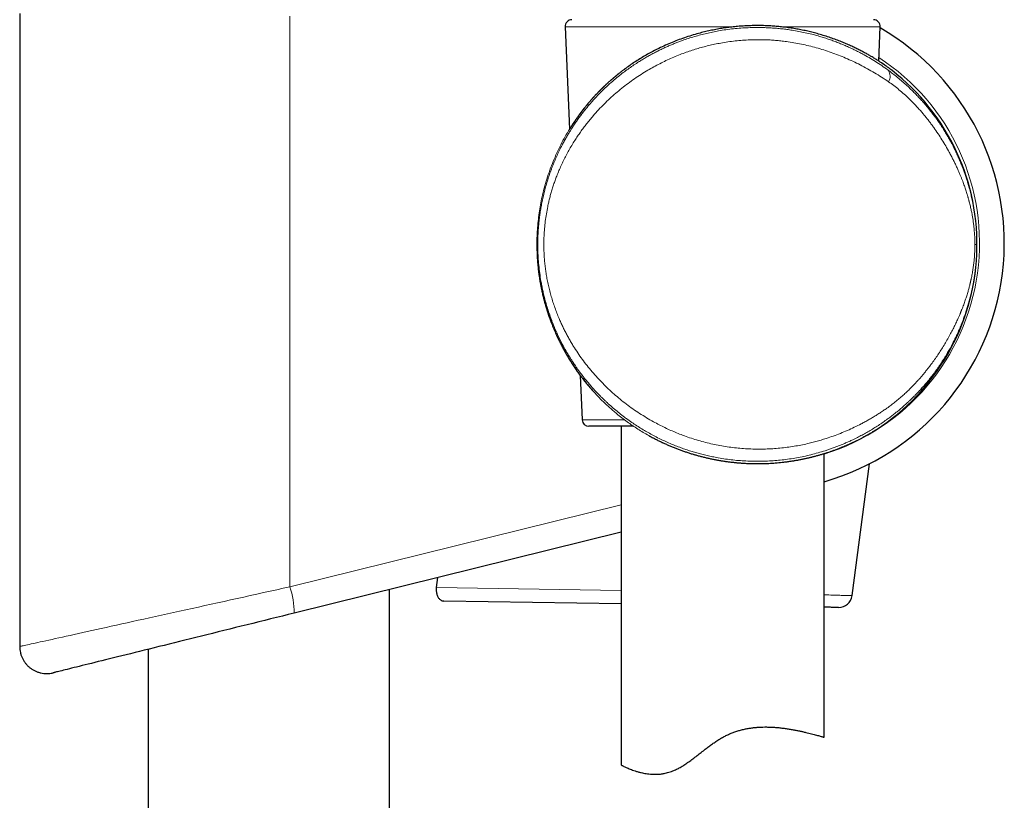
# Model space of a CAD drawing. Header units: millimetres. Extents: x 8 to 984, y 12 to 973.
# Tile 308 of 323: x 620 to 693, y 557 to 615. Entities that reach past the tile are written whole.
import ezdxf

# ---------------------------------------------------------------- set-up
doc = ezdxf.new("R2010")
doc.units = ezdxf.units.MM

msp = doc.modelspace()

# ---------------------------------------------------------------- linework, layer by layer
at = {"color": 7, "linetype": 'Continuous', "lineweight": 30}
for p, q in [((619.96, 615.366), (619.96, 568.655)), ((660.223, 614.382), (660.551, 606.827)), ((683.368, 611.851), (683.478, 614.382)), ((664.726, 611.338), (664.721, 611.334)), ((660.657, 606.997), (660.645, 606.979)), ((658.138, 598.323), (658.138, 598.323)), ((661.338, 588.658), (661.48, 585.382)), ((665.272, 584.903), (661.98, 584.903)), ((664.351, 584.903), (664.351, 559.918)), ((679.351, 561.954), (679.351, 582.894)), ((681.409, 572.405), (682.68, 582.128)), ((664.351, 577.089), (640.217, 571.114)), ((650.72, 573.018), (650.815, 573.738)), ((647.251, 310.166), (647.251, 572.855)), ((664.351, 571.796), (651.259, 572.009)), ((619.96, 568.655), (619.96, 568.655)), ((629.451, 568.449), (629.451, 310.166))]:
    msp.add_line(p, q, dxfattribs=at)
at = {"color": 252, "linetype": 'Continuous', "lineweight": 0}
for p, q in [((639.906, 615.154), (639.906, 573.056)), ((672.714, 614.382), (660.223, 614.382)), ((683.478, 614.382), (676.13, 614.382)), ((660.656, 606.997), (660.656, 606.997)), ((690.608, 598.323), (690.469, 598.323)), ((662.335, 587.443), (662.335, 587.443)), ((661.48, 585.382), (664.597, 585.382)), ((666.392, 584.22), (666.396, 584.218)), ((639.906, 573.056), (664.351, 579.107)), ((650.72, 573.018), (664.351, 572.796))]:
    msp.add_line(p, q, dxfattribs=at)
at = {"color": 252, "linetype": 'Continuous', "lineweight": 0, "flags": 128}
for points in [[(619.96, 568.655), (619.972, 568.657), (619.997, 568.663), (620.035, 568.671), (620.086, 568.682), (620.149, 568.696), (620.225, 568.713), (620.314, 568.733), (620.416, 568.755), (620.53, 568.78), (620.657, 568.808), (620.797, 568.839), (620.948, 568.873), (621.112, 568.909), (621.288, 568.948), (621.476, 568.989), (621.676, 569.033), (621.888, 569.08), (622.111, 569.129), (622.346, 569.181), (622.591, 569.235), (622.848, 569.292), (623.116, 569.351), (623.395, 569.412), (623.684, 569.476), (623.983, 569.542), (624.293, 569.611), (624.612, 569.681), (624.941, 569.754), (625.28, 569.828), (625.627, 569.905), (625.984, 569.984), (626.349, 570.064), (626.723, 570.147), (627.105, 570.231), (627.495, 570.317), (627.892, 570.405), (628.297, 570.494), (628.709, 570.585), (629.128, 570.677), (629.553, 570.771), (629.984, 570.866), (630.422, 570.963), (630.865, 571.061), (631.313, 571.159), (631.766, 571.259), (632.223, 571.36), (632.685, 571.462), (633.151, 571.565), (633.621, 571.669), (634.094, 571.773), (634.57, 571.878), (635.048, 571.984), (635.529, 572.09), (636.012, 572.196), (636.497, 572.303), (636.983, 572.411), (637.469, 572.518), (637.957, 572.626), (638.445, 572.733), (638.932, 572.841), (639.419, 572.948), (639.906, 573.056)], [(679.351, 572.465), (679.355, 572.465), (679.52, 572.46), (679.678, 572.455), (679.831, 572.451), (679.977, 572.447), (680.117, 572.442), (680.25, 572.439), (680.376, 572.435), (680.495, 572.432), (680.608, 572.428), (680.713, 572.425), (680.811, 572.422), (680.902, 572.42), (680.986, 572.417), (681.062, 572.415), (681.131, 572.413), (681.192, 572.411), (681.246, 572.41), (681.292, 572.408), (681.331, 572.407), (681.362, 572.406), (681.385, 572.406), (681.401, 572.405), (681.408, 572.405), (681.409, 572.405)]]:
    msp.add_lwpolyline(points, dxfattribs=at)
at = {"color": 7, "linetype": 'Continuous', "lineweight": 30, "flags": 128}
for points in [[(680.401, 571.535), (680.4, 571.535), (680.393, 571.535), (680.377, 571.535), (680.354, 571.536), (680.323, 571.536), (680.285, 571.537), (680.239, 571.538), (680.185, 571.538), (680.124, 571.539), (680.055, 571.541), (679.979, 571.542), (679.896, 571.543), (679.805, 571.545), (679.707, 571.546), (679.602, 571.548), (679.491, 571.55), (679.372, 571.552), (679.351, 571.552)], [(640.217, 571.114), (639.784, 571.007), (639.35, 570.899), (638.916, 570.792), (638.481, 570.684), (638.047, 570.577), (637.613, 570.469), (637.18, 570.362), (636.749, 570.255), (636.318, 570.149), (635.89, 570.043), (635.463, 569.937), (635.039, 569.832), (634.618, 569.728), (634.2, 569.624), (633.785, 569.522), (633.373, 569.42), (632.965, 569.319), (632.562, 569.219), (632.162, 569.12), (631.768, 569.022), (631.378, 568.926), (630.994, 568.831), (630.615, 568.737), (630.242, 568.645), (629.875, 568.554), (629.514, 568.464), (629.16, 568.377), (628.813, 568.291), (628.472, 568.206), (628.139, 568.124), (627.814, 568.043), (627.496, 567.965), (627.186, 567.888), (626.884, 567.813), (626.591, 567.741), (626.306, 567.67), (626.03, 567.602), (625.764, 567.536), (625.506, 567.472), (625.257, 567.411), (625.019, 567.351), (624.79, 567.295), (624.57, 567.24), (624.361, 567.189), (624.162, 567.139), (623.973, 567.093), (623.795, 567.049), (623.627, 567.007), (623.47, 566.968), (623.324, 566.932), (623.189, 566.898), (623.064, 566.868), (622.951, 566.84), (622.849, 566.814), (622.758, 566.792), (622.679, 566.772), (622.61, 566.755), (622.554, 566.741), (622.508, 566.73), (622.474, 566.722), (622.452, 566.716), (622.441, 566.713)]]:
    msp.add_lwpolyline(points, dxfattribs=at)
at = {"color": 7, "linetype": 'Continuous', "lineweight": 30}
for centre, radius, start, end in [((660.723, 614.403), 0.5, 90, 182.48126), ((682.979, 614.403), 0.5, 357.51874, 90), ((674.325, 598.427), 18.315, 285.92462, 60.03213), ((674.351, 598.323), 16.275, 302.82187, 52.17255), ((661.98, 585.403), 0.5, 182.48126, 270), ((680.418, 572.535), 1, 269.06767, 352.54535)]:
    msp.add_arc(centre, radius, start, end, dxfattribs=at)
at = {"color": 252, "linetype": 'Continuous', "lineweight": 0}
for centre, radius, start, end in [((674.495, 598.427), 16.315, 287.3159, 57.00385), ((683.447, 610.727), 0.764, 328.02413, 36.73334), ((634.236, 571.15), 5.982, 359.65555, 18.57537)]:
    msp.add_arc(centre, radius, start, end, dxfattribs=at)
for points, knots in [([(690.608, 598.323), (690.608, 598.258), (690.608, 598.128), (690.604, 597.933), (690.598, 597.737), (690.59, 597.54), (690.579, 597.342), (690.565, 597.143), (690.549, 596.944), (690.524, 596.677), (690.486, 596.34), (690.445, 596.043), (690.415, 595.847), (690.4, 595.754), (690.384, 595.66), (690.368, 595.567), (690.351, 595.473), (690.334, 595.378), (690.3, 595.204), (690.247, 594.946), (690.17, 594.605), (690.081, 594.255), (689.987, 593.913), (689.886, 593.578), (689.808, 593.339), (689.755, 593.181), (689.729, 593.107), (689.703, 593.032), (689.677, 592.957), (689.649, 592.882), (689.622, 592.806), (689.559, 592.639), (689.458, 592.379), (689.31, 592.025), (689.157, 591.681), (689.024, 591.401), (688.915, 591.182), (688.827, 591.009), (688.734, 590.832), (688.639, 590.658), (688.547, 590.494), (688.452, 590.328), (688.348, 590.152), (688.228, 589.955), (688.099, 589.75), (687.967, 589.547), (687.856, 589.384), (687.772, 589.261), (687.708, 589.17), (687.644, 589.08), (687.579, 588.99), (687.513, 588.9), (687.447, 588.811), (687.38, 588.722), (687.253, 588.556), (687.065, 588.319), (686.816, 588.018), (686.569, 587.736), (686.356, 587.503), (686.176, 587.313), (686.029, 587.162), (685.882, 587.015), (685.727, 586.864), (685.546, 586.692), (685.341, 586.504), (685.122, 586.31), (684.899, 586.12), (684.671, 585.932), (684.433, 585.744), (684.191, 585.559), (683.915, 585.357), (683.607, 585.142), (683.267, 584.916), (682.924, 584.702), (682.58, 584.498), (682.235, 584.304), (681.881, 584.117), (681.555, 583.955), (681.258, 583.815), (680.997, 583.698), (680.735, 583.586), (680.473, 583.479), (680.21, 583.377), (679.947, 583.28), (679.683, 583.188), (679.335, 583.073), (678.899, 582.941), (678.373, 582.801), (677.843, 582.678), (677.312, 582.574), (676.778, 582.487), (676.243, 582.418), (675.708, 582.367), (675.172, 582.333), (674.637, 582.317), (674.1, 582.319), (673.561, 582.338), (673.019, 582.375), (672.474, 582.43), (671.929, 582.504), (671.435, 582.588), (670.993, 582.676), (670.602, 582.764), (670.223, 582.859), (669.855, 582.961), (669.497, 583.069), (669.138, 583.186), (668.762, 583.319), (668.37, 583.468), (667.963, 583.635), (667.556, 583.816), (667.149, 584.01), (666.743, 584.218), (666.353, 584.431), (665.975, 584.652), (665.605, 584.881), (665.23, 585.128), (664.906, 585.355), (664.643, 585.547), (664.44, 585.701), (664.246, 585.853), (663.993, 586.057), (663.681, 586.321), (663.417, 586.559), (663.251, 586.713), (663.185, 586.776), (663.118, 586.839), (663.061, 586.894), (663, 586.953), (662.933, 587.019), (662.828, 587.124), (662.693, 587.261), (662.525, 587.437), (662.342, 587.636), (662.143, 587.859), (661.944, 588.091), (661.751, 588.325), (661.573, 588.549), (661.406, 588.767), (661.252, 588.974), (661.11, 589.174), (660.965, 589.383), (660.82, 589.599), (660.683, 589.812), (660.594, 589.954), (660.548, 590.029), (660.534, 590.051), (660.521, 590.073), (660.507, 590.095), (660.494, 590.117), (660.402, 590.27), (660.237, 590.553), (660.013, 590.966), (659.809, 591.371), (659.652, 591.706), (659.533, 591.971), (659.448, 592.17), (659.367, 592.366), (659.288, 592.565), (659.207, 592.778), (659.096, 593.082), (658.964, 593.47), (658.823, 593.934), (658.723, 594.303), (658.655, 594.576), (658.612, 594.753), (658.573, 594.93), (658.535, 595.106), (658.5, 595.28), (658.44, 595.594), (658.366, 596.049), (658.291, 596.645), (658.239, 597.239), (658.209, 597.83), (658.202, 598.405), (658.215, 598.968), (658.247, 599.52), (658.288, 599.951), (658.324, 600.261), (658.348, 600.448), (658.375, 600.636), (658.404, 600.825), (658.435, 601.013), (658.469, 601.201), (658.519, 601.468), (658.593, 601.814), (658.695, 602.241), (658.812, 602.674), (658.923, 603.041), (659.02, 603.341), (659.1, 603.574), (659.184, 603.808), (659.27, 604.035), (659.354, 604.247), (659.462, 604.51), (659.604, 604.837), (659.791, 605.238), (659.973, 605.602), (660.146, 605.927), (660.263, 606.135), (660.342, 606.272), (660.379, 606.336), (660.417, 606.401), (660.456, 606.466), (660.495, 606.531), (660.535, 606.596), (660.605, 606.711), (660.711, 606.879), (660.857, 607.104), (661.019, 607.343), (661.193, 607.591), (661.372, 607.835), (661.548, 608.066), (661.718, 608.281), (661.888, 608.489), (662.064, 608.696), (662.249, 608.908), (662.487, 609.169), (662.773, 609.469), (663.101, 609.794), (663.388, 610.062), (663.633, 610.281), (663.788, 610.416), (663.892, 610.503), (663.944, 610.547), (663.996, 610.59), (664.048, 610.633), (664.099, 610.675), (664.251, 610.798), (664.503, 610.996), (664.86, 611.26), (665.214, 611.507), (665.541, 611.724), (665.841, 611.912), (666.112, 612.075), (666.394, 612.237), (666.678, 612.393), (666.964, 612.542), (667.24, 612.68), (667.515, 612.81), (667.79, 612.935), (668.064, 613.053), (668.338, 613.165), (668.611, 613.271), (668.939, 613.392), (669.326, 613.524), (669.77, 613.661), (670.215, 613.786), (670.659, 613.896), (671.102, 613.994), (671.581, 614.085), (672.095, 614.167), (672.646, 614.236), (673.195, 614.286), (673.743, 614.318), (674.235, 614.329), (674.672, 614.327), (675.056, 614.317), (675.441, 614.297), (675.826, 614.269), (676.213, 614.231), (676.6, 614.183), (677.018, 614.122), (677.469, 614.044), (677.95, 613.945), (678.333, 613.855), (678.619, 613.781), (678.809, 613.729), (678.999, 613.675), (679.188, 613.619), (679.378, 613.56), (679.615, 613.483), (679.9, 613.385), (680.231, 613.264), (680.563, 613.134), (680.895, 612.995), (681.227, 612.847), (681.559, 612.691), (681.881, 612.53), (682.249, 612.336), (682.663, 612.103), (683.131, 611.819), (683.6, 611.513), (683.905, 611.295), (684.059, 611.184)], [0, 0, 0, 0, 0.002124, 0.00426, 0.006409, 0.008572, 0.010753, 0.012952, 0.015172, 0.017413, 0.021942, 0.026644, 0.027725, 0.028815, 0.029915, 0.031024, 0.032143, 0.033271, 0.03441, 0.038443, 0.042658, 0.047059, 0.051648, 0.055844, 0.06019, 0.061186, 0.06219, 0.063201, 0.064221, 0.065247, 0.066282, 0.067324, 0.072145, 0.07716, 0.082369, 0.087059, 0.089561, 0.092159, 0.094854, 0.097645, 0.100191, 0.10247, 0.105393, 0.108523, 0.11186, 0.115323, 0.118408, 0.119922, 0.121437, 0.122952, 0.124467, 0.125982, 0.127498, 0.129013, 0.130528, 0.13608, 0.14139, 0.146459, 0.151287, 0.154198, 0.157015, 0.159737, 0.162505, 0.165699, 0.169659, 0.173494, 0.177204, 0.181085, 0.184971, 0.188856, 0.19274, 0.197915, 0.203006, 0.208016, 0.212944, 0.217791, 0.222558, 0.22754, 0.230993, 0.234413, 0.237802, 0.24116, 0.244487, 0.247784, 0.251052, 0.25429, 0.260609, 0.266863, 0.273053, 0.279185, 0.285261, 0.291287, 0.297265, 0.3032, 0.309097, 0.314977, 0.320887, 0.326825, 0.332797, 0.338807, 0.344859, 0.349211, 0.353588, 0.357992, 0.362048, 0.366157, 0.370324, 0.374549, 0.379352, 0.384232, 0.389189, 0.394225, 0.399341, 0.404514, 0.409206, 0.414163, 0.419262, 0.424503, 0.427659, 0.430411, 0.43322, 0.436112, 0.441576, 0.447317, 0.448357, 0.449405, 0.450462, 0.451527, 0.452148, 0.453403, 0.454778, 0.457269, 0.460078, 0.463207, 0.466655, 0.470423, 0.473807, 0.477193, 0.480334, 0.483322, 0.486154, 0.488832, 0.492131, 0.49516, 0.497602, 0.497907, 0.498208, 0.498505, 0.498799, 0.499089, 0.499375, 0.50498, 0.510371, 0.515547, 0.520509, 0.523023, 0.525479, 0.527876, 0.530214, 0.532766, 0.535597, 0.541159, 0.546589, 0.551889, 0.553937, 0.555964, 0.557972, 0.559961, 0.56193, 0.563881, 0.57055, 0.577144, 0.583667, 0.590127, 0.596528, 0.602514, 0.608557, 0.614663, 0.616734, 0.618812, 0.620899, 0.622994, 0.625097, 0.627208, 0.629328, 0.634084, 0.638961, 0.64396, 0.649082, 0.651816, 0.654583, 0.657386, 0.660223, 0.662809, 0.665114, 0.669909, 0.67495, 0.680238, 0.683864, 0.687597, 0.688449, 0.689308, 0.690171, 0.69104, 0.691915, 0.692795, 0.69368, 0.696554, 0.699653, 0.702975, 0.706522, 0.710172, 0.713469, 0.716578, 0.719687, 0.722796, 0.725995, 0.729462, 0.735035, 0.740352, 0.745413, 0.748613, 0.751702, 0.752493, 0.753276, 0.754052, 0.754819, 0.75558, 0.756332, 0.761531, 0.76659, 0.771508, 0.776287, 0.779944, 0.783516, 0.787003, 0.790944, 0.79443, 0.797875, 0.801277, 0.804638, 0.807959, 0.811238, 0.814477, 0.817677, 0.822854, 0.827974, 0.833039, 0.838052, 0.843014, 0.847927, 0.854016, 0.860071, 0.866096, 0.872096, 0.878077, 0.88228, 0.886511, 0.890771, 0.895062, 0.899386, 0.903744, 0.908139, 0.913639, 0.919222, 0.924891, 0.927142, 0.929408, 0.931687, 0.93398, 0.936289, 0.938611, 0.942696, 0.946845, 0.951057, 0.955335, 0.959678, 0.964086, 0.968562, 0.972697, 0.979239, 0.98597, 0.99289, 1, 1, 1, 1]), ([(684.095, 610.322), (683.925, 610.437), (683.588, 610.665), (683.066, 610.987), (682.539, 611.289), (682.005, 611.572), (681.47, 611.832), (680.934, 612.072), (680.399, 612.291), (679.86, 612.491), (679.316, 612.673), (678.768, 612.836), (678.216, 612.98), (677.663, 613.104), (677.11, 613.209), (676.607, 613.286), (676.153, 613.341), (675.75, 613.38), (675.429, 613.402), (675.189, 613.414), (675.032, 613.42), (674.875, 613.425), (674.718, 613.428), (674.561, 613.429), (674.276, 613.429), (673.863, 613.419), (673.321, 613.387), (672.781, 613.337), (672.242, 613.268), (671.735, 613.185), (671.259, 613.093), (670.815, 612.993), (670.372, 612.88), (669.931, 612.754), (669.493, 612.615), (669.044, 612.459), (668.587, 612.285), (668.123, 612.091), (667.663, 611.883), (667.209, 611.66), (666.763, 611.424), (666.303, 611.161), (665.83, 610.871), (665.345, 610.549), (664.87, 610.208), (664.407, 609.85), (663.956, 609.475), (663.519, 609.084), (663.097, 608.679), (662.69, 608.258), (662.343, 607.872), (662.051, 607.527), (661.81, 607.228), (661.578, 606.925), (661.355, 606.617), (661.14, 606.306), (660.923, 605.976), (660.708, 605.627), (660.495, 605.26), (660.294, 604.891), (660.106, 604.519), (659.929, 604.145), (659.761, 603.761), (659.612, 603.395), (659.482, 603.048), (659.371, 602.727), (659.268, 602.407), (659.173, 602.086), (659.087, 601.764), (659.008, 601.442), (658.922, 601.048), (658.834, 600.581), (658.755, 600.039), (658.698, 599.497), (658.662, 598.955), (658.649, 598.465), (658.653, 598.026), (658.666, 597.64), (658.691, 597.253), (658.727, 596.866), (658.774, 596.479), (658.832, 596.093), (658.902, 595.698), (658.987, 595.294), (659.086, 594.883), (659.198, 594.473), (659.323, 594.063), (659.462, 593.653), (659.612, 593.251), (659.76, 592.886), (659.903, 592.559), (660.041, 592.263), (660.186, 591.967), (660.339, 591.673), (660.499, 591.38), (660.667, 591.089), (660.883, 590.733), (661.154, 590.316), (661.486, 589.843), (661.838, 589.38), (662.209, 588.928), (662.595, 588.491), (662.994, 588.071), (663.405, 587.668), (663.832, 587.279), (664.278, 586.9), (664.742, 586.534), (665.224, 586.182), (665.717, 585.848), (666.224, 585.532), (666.707, 585.253), (667.164, 585.01), (667.589, 584.799), (668.018, 584.601), (668.453, 584.416), (668.916, 584.234), (669.407, 584.059), (669.928, 583.893), (670.453, 583.744), (670.982, 583.614), (671.515, 583.502), (672.051, 583.408), (672.59, 583.332), (673.13, 583.275), (673.671, 583.237), (674.21, 583.217), (674.745, 583.216), (675.278, 583.232), (675.81, 583.266), (676.341, 583.318), (676.86, 583.386), (677.366, 583.469), (677.859, 583.566), (678.249, 583.655), (678.54, 583.728), (678.732, 583.778), (678.923, 583.831), (679.114, 583.887), (679.305, 583.944), (679.609, 584.04), (680.024, 584.182), (680.544, 584.379), (681.059, 584.594), (681.569, 584.827), (681.998, 585.041), (682.349, 585.228), (682.627, 585.383), (682.903, 585.543), (683.176, 585.71), (683.447, 585.881), (683.715, 586.059), (683.998, 586.254), (684.292, 586.468), (684.595, 586.702), (684.888, 586.942), (685.171, 587.19), (685.449, 587.446), (685.718, 587.708), (685.951, 587.947), (686.148, 588.157), (686.318, 588.344), (686.486, 588.535), (686.653, 588.732), (686.819, 588.932), (686.983, 589.138), (687.146, 589.348), (687.337, 589.604), (687.554, 589.906), (687.793, 590.256), (688.024, 590.613), (688.248, 590.977), (688.468, 591.353), (688.672, 591.723), (688.86, 592.083), (689.028, 592.425), (689.201, 592.794), (689.321, 593.068), (689.395, 593.245), (689.415, 593.293), (689.434, 593.341), (689.454, 593.389), (689.473, 593.436), (689.492, 593.484), (689.549, 593.629), (689.641, 593.869), (689.759, 594.203), (689.865, 594.527), (689.957, 594.83), (690.035, 595.112), (690.086, 595.309), (690.117, 595.435), (690.131, 595.492), (690.144, 595.549), (690.157, 595.606), (690.17, 595.662), (690.182, 595.717), (690.203, 595.815), (690.232, 595.954), (690.267, 596.135), (690.299, 596.314), (690.327, 596.49), (690.353, 596.665), (690.376, 596.836), (690.403, 597.06), (690.43, 597.337), (690.452, 597.668), (690.467, 597.997), (690.469, 598.215), (690.469, 598.323)], [0, 0, 0, 0, 0.008133, 0.016106, 0.023924, 0.031589, 0.039109, 0.046356, 0.053472, 0.060461, 0.067331, 0.074207, 0.080972, 0.087632, 0.094194, 0.100665, 0.105359, 0.110011, 0.114626, 0.116429, 0.118228, 0.120021, 0.12181, 0.123594, 0.125374, 0.131529, 0.137668, 0.143801, 0.149936, 0.156079, 0.161211, 0.166359, 0.171528, 0.176722, 0.181945, 0.187202, 0.192937, 0.1987, 0.204496, 0.21033, 0.216207, 0.22201, 0.228803, 0.235631, 0.242501, 0.249419, 0.2564, 0.263379, 0.270361, 0.277354, 0.284416, 0.289049, 0.293657, 0.298242, 0.302806, 0.307351, 0.311879, 0.317013, 0.322085, 0.327099, 0.332058, 0.336966, 0.341826, 0.346904, 0.350912, 0.354877, 0.3588, 0.362684, 0.366533, 0.370349, 0.374135, 0.380433, 0.386661, 0.392835, 0.398972, 0.405088, 0.409454, 0.413825, 0.418207, 0.422606, 0.427028, 0.43148, 0.435966, 0.440785, 0.445652, 0.450574, 0.455557, 0.460607, 0.46573, 0.470663, 0.474507, 0.478383, 0.482292, 0.486237, 0.490218, 0.494239, 0.4983, 0.505188, 0.512123, 0.519111, 0.526158, 0.53321, 0.540093, 0.546973, 0.553856, 0.560747, 0.567823, 0.574851, 0.581837, 0.588789, 0.595784, 0.601291, 0.606762, 0.612201, 0.617612, 0.623, 0.629247, 0.635457, 0.641637, 0.647793, 0.653935, 0.660097, 0.666242, 0.672377, 0.678511, 0.68465, 0.6907, 0.696774, 0.702881, 0.709027, 0.715219, 0.721046, 0.726925, 0.732861, 0.73521, 0.737568, 0.739937, 0.742317, 0.744707, 0.747108, 0.753813, 0.760603, 0.767485, 0.774463, 0.781543, 0.785563, 0.789617, 0.793707, 0.797833, 0.801995, 0.806195, 0.810434, 0.815531, 0.820614, 0.825688, 0.83066, 0.835728, 0.840914, 0.845872, 0.849259, 0.852691, 0.856169, 0.859694, 0.863265, 0.866883, 0.870549, 0.874261, 0.880108, 0.885998, 0.891934, 0.897914, 0.903941, 0.910224, 0.915729, 0.921078, 0.926274, 0.932897, 0.933624, 0.934348, 0.935068, 0.935785, 0.936498, 0.937208, 0.937915, 0.943016, 0.947891, 0.952541, 0.956969, 0.960684, 0.964231, 0.965005, 0.96577, 0.966527, 0.967276, 0.968016, 0.968748, 0.969472, 0.971854, 0.974173, 0.976429, 0.978624, 0.980761, 0.982842, 0.984868, 0.988793, 0.992607, 0.996335, 1, 1, 1, 1]), ([(664.721, 611.334), (664.636, 611.272), (664.466, 611.148), (664.21, 610.949), (663.952, 610.741), (663.693, 610.523), (663.435, 610.295), (663.148, 610.03), (662.835, 609.726), (662.499, 609.379), (662.171, 609.019), (661.849, 608.644), (661.535, 608.252), (661.229, 607.844), (660.934, 607.426), (660.749, 607.14), (660.656, 606.997)], [0, 0, 0, 0, 0.0578898, 0.1158096, 0.1737024, 0.232589, 0.2915035, 0.3503945, 0.4301331, 0.5099717, 0.5898269, 0.6695885, 0.752146, 0.8347796, 0.9174254, 1, 1, 1, 1]), ([(684.059, 611.184), (684.176, 611.097), (684.414, 610.919), (684.764, 610.639), (685.115, 610.343), (685.445, 610.048), (685.73, 609.78), (685.973, 609.54), (686.196, 609.312), (686.365, 609.132), (686.479, 609.007), (686.54, 608.94), (686.6, 608.872), (686.653, 608.812), (686.712, 608.745), (686.779, 608.667), (686.878, 608.552), (686.997, 608.408), (687.14, 608.233), (687.292, 608.039), (687.44, 607.844), (687.584, 607.649), (687.72, 607.458), (687.854, 607.265), (687.981, 607.076), (688.098, 606.897), (688.205, 606.728), (688.302, 606.569), (688.388, 606.426), (688.463, 606.299), (688.512, 606.213), (688.543, 606.159), (688.556, 606.136), (688.569, 606.112), (688.582, 606.09), (688.595, 606.067), (688.607, 606.046), (688.68, 605.914), (688.808, 605.675), (688.983, 605.331), (689.115, 605.053), (689.212, 604.841), (689.278, 604.692), (689.342, 604.543), (689.409, 604.384), (689.495, 604.173), (689.595, 603.914), (689.702, 603.619), (689.812, 603.3), (689.887, 603.062), (689.935, 602.904), (689.949, 602.856), (689.964, 602.808), (689.977, 602.761), (689.991, 602.713), (690.037, 602.552), (690.111, 602.277), (690.206, 601.889), (690.27, 601.593), (690.31, 601.391), (690.332, 601.281), (690.352, 601.171), (690.371, 601.063), (690.39, 600.955), (690.407, 600.847), (690.424, 600.741), (690.451, 600.562), (690.485, 600.312), (690.522, 599.988), (690.553, 599.665), (690.577, 599.336), (690.595, 599), (690.606, 598.661), (690.608, 598.436), (690.608, 598.323)], [0, 0, 0, 0, 0.028756, 0.05865, 0.089696, 0.121819, 0.149413, 0.170786, 0.193122, 0.216425, 0.222738, 0.229119, 0.235568, 0.242051, 0.246122, 0.254655, 0.263898, 0.278521, 0.294629, 0.312223, 0.331303, 0.347338, 0.364328, 0.381621, 0.397918, 0.41322, 0.427526, 0.440836, 0.453149, 0.46316, 0.472399, 0.474367, 0.476296, 0.478186, 0.480037, 0.481849, 0.483622, 0.485357, 0.513976, 0.541138, 0.566843, 0.578456, 0.589747, 0.600714, 0.612043, 0.62555, 0.647476, 0.668675, 0.689149, 0.715073, 0.718376, 0.721657, 0.724917, 0.728156, 0.731374, 0.73457, 0.761041, 0.786497, 0.81096, 0.817983, 0.824923, 0.83178, 0.838556, 0.845251, 0.851865, 0.8584, 0.864857, 0.884588, 0.903821, 0.922587, 0.941712, 0.961336, 0.980749, 1, 1, 1, 1]), ([(690.469, 598.323), (690.469, 598.389), (690.468, 598.52), (690.463, 598.717), (690.455, 598.914), (690.444, 599.113), (690.426, 599.343), (690.401, 599.606), (690.365, 599.903), (690.33, 600.143), (690.3, 600.325), (690.279, 600.449), (690.256, 600.571), (690.232, 600.694), (690.193, 600.884), (690.136, 601.144), (690.076, 601.384), (690.034, 601.543), (690.014, 601.619), (689.992, 601.695), (689.971, 601.772), (689.948, 601.85), (689.925, 601.928), (689.878, 602.086), (689.802, 602.326), (689.691, 602.651), (689.585, 602.937), (689.49, 603.184), (689.406, 603.39), (689.323, 603.59), (689.228, 603.809), (689.12, 604.047), (688.995, 604.312), (688.863, 604.581), (688.724, 604.851), (688.543, 605.188), (688.316, 605.588), (688.04, 606.043), (687.748, 606.495), (687.489, 606.869), (687.271, 607.17), (687.102, 607.394), (686.931, 607.613), (686.755, 607.831), (686.568, 608.055), (686.318, 608.343), (686.005, 608.682), (685.632, 609.058), (685.254, 609.41), (684.872, 609.738), (684.489, 610.043), (684.225, 610.23), (684.095, 610.322)], [0, 0, 0, 0, 0.011781, 0.023644, 0.03562, 0.047737, 0.060024, 0.078203, 0.0971, 0.116781, 0.12532, 0.13336, 0.141588, 0.150008, 0.158621, 0.181018, 0.204676, 0.210163, 0.215715, 0.221333, 0.227017, 0.232767, 0.238583, 0.244465, 0.268217, 0.293199, 0.319419, 0.335454, 0.351923, 0.368827, 0.383706, 0.405214, 0.427126, 0.449442, 0.472164, 0.495293, 0.535162, 0.574815, 0.614259, 0.65475, 0.675699, 0.696336, 0.716659, 0.736673, 0.757887, 0.780503, 0.819951, 0.858219, 0.895329, 0.931309, 0.966189, 1, 1, 1, 1]), ([(660.656, 606.997), (660.538, 606.806), (660.302, 606.424), (659.979, 605.832), (659.679, 605.228), (659.402, 604.607), (659.149, 603.968), (658.921, 603.312), (658.722, 602.648), (658.558, 602.006), (658.427, 601.388), (658.324, 600.79), (658.242, 600.183), (658.182, 599.566), (658.145, 598.946), (658.141, 598.531), (658.138, 598.323)], [0, 0, 0, 0, 0.073603, 0.147269, 0.220936, 0.294538, 0.370278, 0.446088, 0.521898, 0.597638, 0.663196, 0.728843, 0.796434, 0.864024, 0.932012, 1, 1, 1, 1]), ([(658.138, 598.323), (658.14, 598.159), (658.143, 597.829), (658.169, 597.276), (658.219, 596.663), (658.302, 595.994), (658.413, 595.329), (658.553, 594.663), (658.722, 593.997), (658.922, 593.333), (659.149, 592.678), (659.402, 592.039), (659.68, 591.417), (659.98, 590.813), (660.304, 590.223), (660.656, 589.64), (661.037, 589.068), (661.445, 588.507), (661.876, 587.963), (662.182, 587.617), (662.335, 587.443)], [0, 0, 0, 0, 0.041422, 0.082882, 0.139356, 0.195879, 0.252403, 0.308877, 0.366991, 0.425158, 0.483325, 0.541439, 0.597913, 0.654437, 0.71096, 0.767435, 0.825549, 0.883718, 0.941885, 1, 1, 1, 1]), ([(662.335, 587.443), (662.467, 587.3), (662.733, 587.014), (663.104, 586.648), (663.438, 586.337), (663.731, 586.077), (664.054, 585.805), (664.407, 585.524), (664.792, 585.236), (665.184, 584.961), (665.584, 584.698), (665.988, 584.449), (666.258, 584.296), (666.392, 584.22)], [0, 0, 0, 0, 0.1100062, 0.220009, 0.2940234, 0.3680578, 0.4420678, 0.5339308, 0.625841, 0.7176922, 0.8117773, 0.9059297, 1, 1, 1, 1]), ([(666.392, 584.22), (666.541, 584.139), (666.839, 583.978), (667.299, 583.751), (667.769, 583.536), (668.247, 583.336), (668.739, 583.147), (669.246, 582.972), (669.765, 582.81), (670.25, 582.677), (670.698, 582.568), (671.107, 582.48), (671.518, 582.401), (671.936, 582.332), (672.358, 582.274), (672.786, 582.226), (673.213, 582.189), (673.654, 582.162), (674.11, 582.148), (674.577, 582.145), (675.04, 582.156), (675.502, 582.179), (675.963, 582.216), (676.422, 582.265), (676.872, 582.326), (677.308, 582.397), (677.731, 582.477), (678.141, 582.566), (678.538, 582.662), (678.927, 582.766), (679.306, 582.878), (679.674, 582.996), (680.028, 583.119), (680.379, 583.249), (680.724, 583.387), (681.005, 583.505), (681.159, 583.575), (681.207, 583.597)], [0, 0, 0, 0, 0.032259, 0.064579, 0.096265, 0.127968, 0.159651, 0.192016, 0.2244, 0.256762, 0.281329, 0.305916, 0.330503, 0.355068, 0.380357, 0.40567, 0.430983, 0.456271, 0.484359, 0.51248, 0.540601, 0.56869, 0.59785, 0.627044, 0.656239, 0.685402, 0.714062, 0.74275, 0.77144, 0.800102, 0.829653, 0.859231, 0.88881, 0.918361, 0.951446, 0.984549, 1, 1, 1, 1])]:
    msp.add_open_spline(points, degree=3, knots=knots, dxfattribs=at)
at = {"color": 7, "linetype": 'Continuous', "lineweight": 30}
for points, knots in [([(684.332, 611.178), (684.33, 611.179), (684.322, 611.185), (684.29, 611.21), (684.233, 611.253), (684.158, 611.308), (684.069, 611.373), (683.967, 611.447), (683.854, 611.526), (683.727, 611.614), (683.571, 611.719), (683.378, 611.846), (683.144, 611.995), (682.899, 612.144), (682.648, 612.29), (682.394, 612.433), (682.125, 612.577), (681.839, 612.724), (681.535, 612.872), (681.214, 613.021), (680.877, 613.167), (680.515, 613.316), (680.125, 613.464), (679.705, 613.611), (679.27, 613.751), (678.844, 613.874), (678.432, 613.982), (678.036, 614.075), (677.631, 614.16), (677.217, 614.236), (676.807, 614.301), (676.402, 614.354), (676.005, 614.397), (675.601, 614.43), (675.19, 614.455), (674.77, 614.469), (674.343, 614.472), (673.913, 614.464), (673.485, 614.446), (673.058, 614.416), (672.635, 614.375), (672.212, 614.324), (671.785, 614.261), (671.357, 614.187), (670.927, 614.1), (670.501, 614.002), (670.04, 613.884), (669.546, 613.741), (669.024, 613.571), (668.507, 613.384), (667.998, 613.18), (667.498, 612.96), (667.034, 612.737), (666.605, 612.515), (666.209, 612.296), (665.822, 612.068), (665.444, 611.831), (665.075, 611.587), (664.839, 611.418), (664.721, 611.334)], [0, 0, 0, 0, 0.002948, 0.019964, 0.036998, 0.054034, 0.071051, 0.086721, 0.102404, 0.118087, 0.133759, 0.155136, 0.176526, 0.197905, 0.216223, 0.234553, 0.252884, 0.271202, 0.289951, 0.308713, 0.327475, 0.346224, 0.366846, 0.387488, 0.408128, 0.428748, 0.445837, 0.462946, 0.480061, 0.497168, 0.514254, 0.52982, 0.545399, 0.560976, 0.576542, 0.592532, 0.608538, 0.624543, 0.640533, 0.65615, 0.67178, 0.68741, 0.703027, 0.719093, 0.735174, 0.751256, 0.767323, 0.787817, 0.808325, 0.82882, 0.849767, 0.870727, 0.891676, 0.909622, 0.927575, 0.945522, 0.963679, 0.981842, 1, 1, 1, 1]), ([(664.726, 611.338), (664.698, 611.317), (664.615, 611.258), (664.476, 611.154), (664.309, 611.026), (664.14, 610.893), (663.971, 610.756), (663.8, 610.613), (663.627, 610.465), (663.454, 610.311), (663.28, 610.153), (663.105, 609.989), (662.93, 609.819), (662.755, 609.644), (662.58, 609.463), (662.406, 609.277), (662.232, 609.085), (662.059, 608.888), (661.886, 608.684), (661.713, 608.474), (661.541, 608.257), (661.371, 608.034), (661.202, 607.804), (661.035, 607.569), (660.87, 607.327), (660.744, 607.136), (660.674, 607.024), (660.657, 606.997)], [0, 0, 0, 0, 0.019216, 0.056643, 0.094364, 0.132354, 0.17065, 0.209283, 0.248284, 0.287678, 0.327492, 0.367746, 0.408319, 0.449547, 0.491037, 0.532941, 0.575319, 0.618232, 0.661737, 0.705894, 0.750768, 0.796385, 0.842387, 0.889062, 0.936394, 0.984361, 1, 1, 1, 1]), ([(684.001, 611.423), (683.981, 611.436), (683.94, 611.466), (683.87, 611.515), (683.791, 611.57), (683.707, 611.628), (683.638, 611.674), (683.596, 611.702), (683.586, 611.709)], [0, 0, 0, 0, 0.169501, 0.360254, 0.552471, 0.745751, 0.939775, 1, 1, 1, 1]), ([(658.138, 598.323), (658.138, 598.31), (658.137, 598.184), (658.142, 597.946), (658.153, 597.61), (658.171, 597.276), (658.196, 596.943), (658.228, 596.61), (658.267, 596.277), (658.313, 595.946), (658.365, 595.616), (658.424, 595.288), (658.49, 594.961), (658.563, 594.635), (658.643, 594.31), (658.729, 593.987), (658.822, 593.666), (658.921, 593.346), (659.027, 593.028), (659.14, 592.713), (659.259, 592.401), (659.385, 592.091), (659.517, 591.783), (659.655, 591.477), (659.8, 591.175), (659.95, 590.877), (660.106, 590.583), (660.268, 590.292), (660.436, 590.004), (660.611, 589.719), (660.791, 589.438), (660.977, 589.16), (661.169, 588.886), (661.367, 588.616), (661.57, 588.35), (661.779, 588.089), (661.993, 587.831), (662.169, 587.627), (662.275, 587.511), (662.306, 587.477)], [0, 0, 0, 0, 0.003379, 0.031683, 0.060111, 0.088198, 0.116296, 0.144452, 0.172634, 0.200803, 0.228921, 0.256951, 0.284964, 0.313125, 0.341258, 0.36938, 0.397509, 0.425656, 0.453839, 0.482104, 0.510138, 0.538273, 0.566496, 0.594751, 0.622966, 0.651079, 0.679028, 0.706983, 0.735117, 0.763227, 0.79133, 0.819441, 0.847574, 0.875748, 0.903975, 0.932063, 0.960246, 0.988486, 1, 1, 1, 1]), ([(681.207, 583.597), (681.264, 583.622), (681.403, 583.684), (681.605, 583.78), (681.82, 583.886), (682.02, 583.988), (682.218, 584.092), (682.41, 584.196), (682.591, 584.297), (682.738, 584.382), (682.855, 584.451), (682.948, 584.507), (683.027, 584.555), (683.091, 584.595), (683.141, 584.627), (683.162, 584.64), (683.172, 584.647)], [0, 0, 0, 0, 0.0506746, 0.1235526, 0.1964839, 0.2694121, 0.3422847, 0.4289092, 0.5155853, 0.6022024, 0.6687912, 0.7354387, 0.8020819, 0.8686652, 0.9349784, 1, 1, 1, 1]), ([(666.397, 584.218), (666.417, 584.206), (666.518, 584.15), (666.701, 584.052), (666.947, 583.926), (667.194, 583.803), (667.443, 583.685), (667.693, 583.571), (667.944, 583.463), (668.196, 583.358), (668.449, 583.258), (668.704, 583.162), (668.959, 583.071), (669.215, 582.984), (669.473, 582.901), (669.73, 582.823), (669.988, 582.749), (670.247, 582.68), (670.507, 582.615), (670.767, 582.554), (671.027, 582.497), (671.286, 582.445), (671.544, 582.398), (671.802, 582.354), (672.061, 582.315), (672.32, 582.28), (672.579, 582.249), (672.837, 582.222), (673.096, 582.199), (673.354, 582.18), (673.61, 582.166), (673.866, 582.155), (674.121, 582.149), (674.376, 582.146), (674.63, 582.147), (674.883, 582.152), (675.134, 582.161), (675.384, 582.174), (675.633, 582.19), (675.881, 582.21), (676.127, 582.233), (676.372, 582.26), (676.616, 582.291), (676.858, 582.325), (677.097, 582.362), (677.334, 582.402), (677.569, 582.446), (677.802, 582.493), (678.033, 582.542), (678.26, 582.595), (678.484, 582.649), (678.704, 582.706), (678.922, 582.766), (679.137, 582.828), (679.348, 582.892), (679.555, 582.958), (679.759, 583.026), (679.958, 583.095), (680.152, 583.165), (680.342, 583.236), (680.527, 583.308), (680.707, 583.38), (680.881, 583.453), (681.047, 583.524), (681.151, 583.571), (681.202, 583.593)], [0, 0, 0, 0, 0.004572, 0.02209, 0.039523, 0.056823, 0.073969, 0.090942, 0.107722, 0.124387, 0.140961, 0.157401, 0.173723, 0.189945, 0.206087, 0.222173, 0.238031, 0.25388, 0.269703, 0.285461, 0.30112, 0.316649, 0.332013, 0.347378, 0.362781, 0.378143, 0.393479, 0.408804, 0.424135, 0.439483, 0.454719, 0.469936, 0.485227, 0.500571, 0.515941, 0.53131, 0.546643, 0.561948, 0.57744, 0.592965, 0.608539, 0.624176, 0.63989, 0.6557, 0.671557, 0.687363, 0.703331, 0.719424, 0.735604, 0.751831, 0.768064, 0.784189, 0.800616, 0.817086, 0.833609, 0.850197, 0.866864, 0.883679, 0.900305, 0.917048, 0.933863, 0.950704, 0.967514, 0.984249, 1, 1, 1, 1]), ([(650.72, 573.018), (650.716, 572.971), (650.706, 572.878), (650.71, 572.741), (650.728, 572.61), (650.758, 572.487), (650.8, 572.375), (650.855, 572.272), (650.921, 572.181), (650.992, 572.112), (651.062, 572.064), (651.128, 572.033), (651.194, 572.013), (651.238, 572.011), (651.259, 572.009)], [0, 0, 0, 0, 0.082531, 0.165062, 0.247431, 0.329843, 0.414995, 0.500196, 0.598549, 0.696953, 0.774112, 0.851471, 0.928654, 1, 1, 1, 1]), ([(619.96, 568.655), (619.963, 568.58), (619.968, 568.43), (620.007, 568.208), (620.069, 567.991), (620.156, 567.783), (620.265, 567.586), (620.395, 567.403), (620.546, 567.235), (620.714, 567.085), (620.898, 566.955), (621.095, 566.847), (621.304, 566.761), (621.52, 566.699), (621.743, 566.663), (621.967, 566.651), (622.175, 566.663), (622.332, 566.688), (622.415, 566.707), (622.441, 566.713)], [0, 0, 0, 0, 0.061943, 0.124083, 0.186027, 0.247969, 0.31011, 0.372052, 0.433995, 0.496136, 0.55808, 0.620023, 0.682165, 0.744108, 0.806053, 0.868196, 0.93014, 0.977696, 1, 1, 1, 1]), ([(664.351, 559.918), (664.353, 559.917), (664.357, 559.915), (664.39, 559.898), (664.443, 559.871), (664.518, 559.833), (664.616, 559.785), (664.733, 559.73), (664.869, 559.67), (665.023, 559.605), (665.196, 559.538), (665.39, 559.47), (665.604, 559.404), (665.815, 559.348), (666.018, 559.304), (666.207, 559.27), (666.408, 559.244), (666.618, 559.226), (666.84, 559.219), (667.077, 559.225), (667.331, 559.249), (667.573, 559.29), (667.79, 559.342), (667.979, 559.399), (668.198, 559.479), (668.444, 559.589), (668.719, 559.735), (668.993, 559.9), (669.279, 560.091), (669.576, 560.306), (669.886, 560.541), (670.195, 560.782), (670.486, 561.011), (670.762, 561.223), (671.022, 561.417), (671.288, 561.604), (671.561, 561.783), (671.829, 561.942), (672.094, 562.081), (672.353, 562.201), (672.62, 562.309), (672.895, 562.405), (673.175, 562.487), (673.453, 562.555), (673.729, 562.609), (674.002, 562.65), (674.275, 562.681), (674.547, 562.702), (674.818, 562.713), (675.112, 562.715), (675.425, 562.707), (675.754, 562.687), (676.076, 562.658), (676.389, 562.621), (676.693, 562.577), (676.982, 562.528), (677.256, 562.477), (677.515, 562.425), (677.761, 562.371), (677.993, 562.317), (678.21, 562.264), (678.415, 562.213), (678.604, 562.163), (678.777, 562.117), (678.929, 562.074), (679.06, 562.038), (679.169, 562.007), (679.251, 561.983), (679.309, 561.966), (679.341, 561.957), (679.354, 561.953), (679.35, 561.954), (679.35, 561.954)], [0, 0, 0, 0, 0.016226, 0.032467, 0.048695, 0.065445, 0.082211, 0.098963, 0.115172, 0.131393, 0.147603, 0.164222, 0.180852, 0.19747, 0.209535, 0.221606, 0.23367, 0.245998, 0.258334, 0.270658, 0.284326, 0.297992, 0.307358, 0.316732, 0.326097, 0.339772, 0.35345, 0.367425, 0.381403, 0.397656, 0.413924, 0.430201, 0.446465, 0.459748, 0.473051, 0.486349, 0.49963, 0.512894, 0.524529, 0.536174, 0.547809, 0.559832, 0.571866, 0.58389, 0.595519, 0.607157, 0.618787, 0.630718, 0.642659, 0.654592, 0.670084, 0.68559, 0.701084, 0.717018, 0.732964, 0.7489, 0.764664, 0.780439, 0.796204, 0.812348, 0.828503, 0.844648, 0.861853, 0.879071, 0.896276, 0.914013, 0.931766, 0.949503, 0.966159, 0.982828, 0.999484, 1, 1, 1, 1])]:
    msp.add_open_spline(points, degree=3, knots=knots, dxfattribs=at)

doc.saveas('drawing.dxf')
